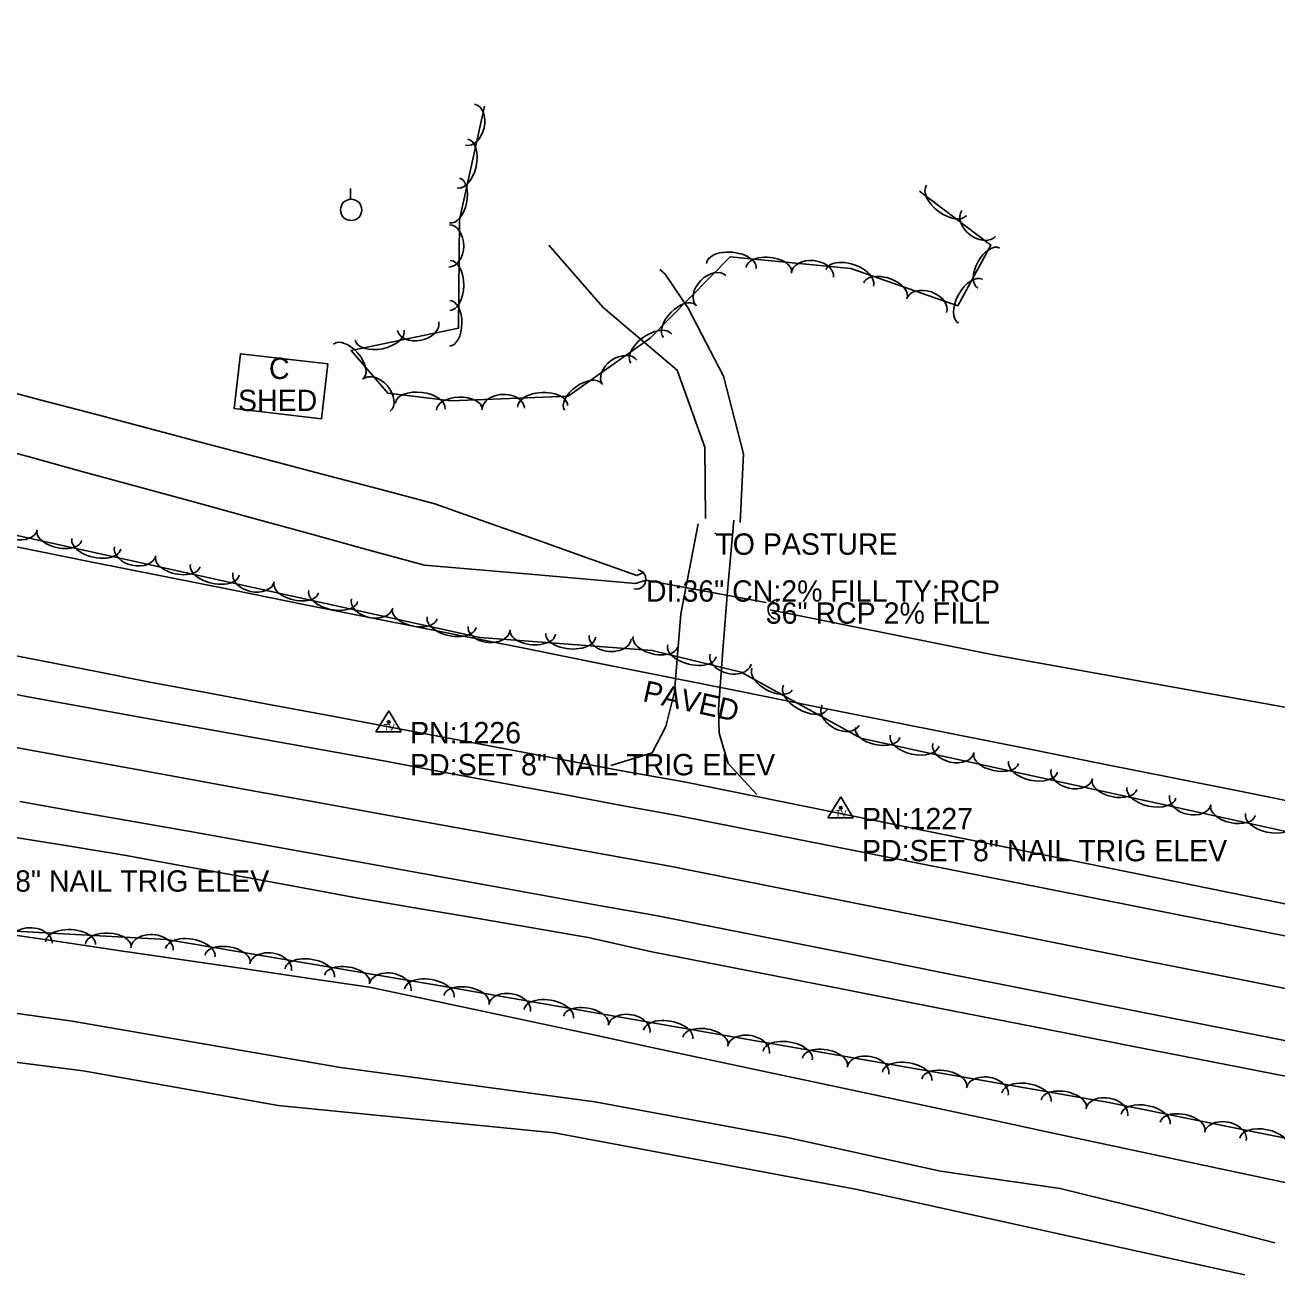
# Model space of a CAD drawing. Extents: x 1441650 to 1491889, y 345904 to 358319.
# Drawn here: x 1468846.5 to 1469139.9, y 349033.5 to 349326.3 of the extents above; entities that cross this region are included whole.
import ezdxf

# ---------------------------------------------------------------- set-up
doc = ezdxf.new("R2010")
doc.units = 0
for name, color, linetype in [('S_BUILDING', 7, 'Continuous'), ('S_BUILDING_ANNOT', 7, 'Continuous'), ('S_CROSS_DRAIN', 7, 'Continuous'), ('S_CROSS_DRAIN_ANNOT', 7, 'Continuous'), ('S_DITCHLINE', 7, 'Continuous'), ('S_DRG_PT_SYM', 7, 'Continuous'), ('S_EDGE_PAVEMENT', 7, 'Continuous'), ('S_MSC_PT_SYM', 7, 'Continuous'), ('S_PARKING', 7, 'Continuous'), ('S_PARKING_ANNOT', 7, 'Continuous'), ('S_PAVEMENT_CROWN', 7, 'Continuous'), ('S_SECONDARY_CTL', 7, 'Continuous'), ('S_SECONDARY_CTL_ANNOT', 7, 'Continuous'), ('S_SHOULDER', 7, 'Continuous'), ('S_STREAM', 7, 'Continuous'), ('S_SURVEY_TEXT_ANNOT', 7, 'Continuous'), ('S_TREE', 7, 'Continuous'), ('S_UTILITY_POLE', 7, 'Continuous')]:
    doc.layers.add(name, color=color, linetype=linetype)

msp = doc.modelspace()

# ---------------------------------------------------------------- linework, layer by layer
at = {"layer": 'S_BUILDING'}
msp.add_lwpolyline([(1468917.47, 349246.96), (1468896.96, 349249.34), (1468895.46, 349236.48), (1468915.97, 349234.09)], close=True, dxfattribs=at)
at = {"layer": 'S_CROSS_DRAIN'}
msp.add_line((1468992.02, 349196.24), (1469020.1, 349191.07), dxfattribs=at)
for centre, start, end in [((1468989.7, 349196.45), 257.2005, 77.5297), ((1469022.96, 349189.38), 78.5765, 258.9057)]:
    msp.add_arc(centre, 2.3, start, end, dxfattribs=at)
at = {"layer": 'S_DITCHLINE'}
for points in [[(1468836.72, 349242.02), (1468849.95, 349238.54), (1468863.17, 349235.06), (1468876.4, 349231.58), (1468889.63, 349228.1), (1468902.86, 349224.62), (1468916.09, 349221.14), (1468929.31, 349217.66), (1468942.54, 349214.18), (1468954.38, 349209.97), (1468966.21, 349205.77), (1468978.04, 349201.56), (1468989.88, 349197.36), (1468991.46, 349198.1)], [(1468834.17, 349228.8), (1468847.41, 349225.17), (1468860.65, 349221.54), (1468873.89, 349217.91), (1468887.13, 349214.28), (1468900.37, 349210.66), (1468913.61, 349207.03), (1468926.85, 349203.4), (1468940.09, 349199.77), (1468964.84, 349197.65), (1468989.6, 349195.52), (1468991.97, 349196.3)]]:
    msp.add_lwpolyline(points, dxfattribs=at)
at = {"layer": 'S_DRG_PT_SYM'}
for points in [[(1468992.02, 349196.24), (1468992.02, 349196.29), (1468992.02, 349196.24), (1468991.97, 349196.24), (1468992.02, 349196.24), (1468992.02, 349196.19), (1468992.02, 349196.24), (1468992.07, 349196.24)], [(1469020.1, 349191.07), (1469020.1, 349191.12), (1469020.1, 349191.07), (1469020.05, 349191.07), (1469020.1, 349191.07), (1469020.1, 349191.02), (1469020.1, 349191.07), (1469020.15, 349191.07)]]:
    msp.add_lwpolyline(points, dxfattribs=at)
at = {"layer": 'S_EDGE_PAVEMENT'}
for points in [[(1468983.78, 349152.83), (1468993.49, 349155.83), (1468996.68, 349161.99), (1468998.71, 349170.11), (1469000.21, 349188.35), (1469004.25, 349209.44)], [(1469012.59, 349210.33), (1469011.1, 349193.66), (1469010.05, 349179.86), (1469009.01, 349166.06), (1469009.17, 349160.45), (1469011.3, 349153.29), (1469018, 349146.03)], [(1468835.95, 349171.03), (1468848.44, 349168.74), (1468860.92, 349166.46), (1468873.4, 349164.17), (1468887.79, 349161.59), (1468902.18, 349159.01), (1468916.57, 349156.43), (1468930.96, 349153.85), (1468944.9, 349151.24), (1468958.84, 349148.64), (1468972.78, 349146.03), (1468986.72, 349143.43), (1468999.37, 349141.12), (1469021.06, 349136.82), (1469042.76, 349132.52), (1469064.45, 349128.22), (1469086.14, 349123.92), (1469107.83, 349119.63), (1469129.52, 349115.33), (1469151.21, 349111.03)], [(1468845.23, 349144.38), (1468858.74, 349142.03), (1468872.25, 349139.69), (1468885.66, 349137.28), (1468899.08, 349134.86), (1468912.49, 349132.45), (1468925.9, 349130.04), (1468939.67, 349127.54), (1468953.44, 349125.04), (1468967.22, 349122.54), (1468980.99, 349120.04), (1468994.35, 349117.69), (1469016.81, 349113.23), (1469039.27, 349108.77), (1469061.73, 349104.3), (1469084.19, 349099.84), (1469106.65, 349095.37), (1469129.11, 349090.91), (1469151.57, 349086.45)]]:
    msp.add_lwpolyline(points, dxfattribs=at)
at = {"layer": 'S_MSC_PT_SYM'}
msp.add_lwpolyline([(1469008.28, 349207.23), (1469008.28, 349207.28), (1469008.28, 349207.23), (1469008.23, 349207.23), (1469008.28, 349207.23), (1469008.28, 349207.18), (1469008.28, 349207.23), (1469008.33, 349207.23)], dxfattribs=at)
at = {"layer": 'S_PARKING'}
for points in [[(1468969.25, 349274.74), (1468982.02, 349260.16), (1468999.35, 349245.51), (1469005.84, 349227.41), (1469005.97, 349210.72)], [(1469014.1, 349209.79), (1469014.86, 349225.87), (1469010.23, 349244.05), (1469001.94, 349259.98), (1468996.56, 349267.98), (1468995.31, 349269.04)]]:
    msp.add_lwpolyline(points, dxfattribs=at)
at = {"layer": 'S_PAVEMENT_CROWN'}
msp.add_lwpolyline([(1468834.41, 349158.88), (1468846.87, 349156.61), (1468859.33, 349154.34), (1468871.79, 349152.07), (1468886.26, 349149.43), (1468900.73, 349146.79), (1468915.2, 349144.15), (1468929.67, 349141.51), (1468943.09, 349139.1), (1468956.5, 349136.69), (1468969.91, 349134.28), (1468983.32, 349131.87), (1468997.61, 349129.26), (1469019.91, 349124.83), (1469042.22, 349120.4), (1469064.52, 349115.97), (1469086.83, 349111.54), (1469109.13, 349107.11), (1469131.43, 349102.68), (1469153.74, 349098.25)], dxfattribs=at)
at = {"layer": 'S_SECONDARY_CTL'}
for p, q in [((1468931.72, 349165.66), (1468928.71, 349160.71)), ((1468931.72, 349165.66), (1468934.67, 349160.71)), ((1468928.71, 349160.71), (1468934.67, 349160.71)), ((1469037.67, 349145.52), (1469034.66, 349140.57)), ((1469037.67, 349145.52), (1469040.62, 349140.57)), ((1469034.66, 349140.57), (1469040.62, 349140.57))]:
    msp.add_line(p, q, dxfattribs=at)
for centre, radius in [((1468931.72, 349163.05), 0.311), ((1468931.72, 349163.05), 0.183), ((1468931.72, 349163.05), 0.103), ((1469037.67, 349142.91), 0.311), ((1469037.67, 349142.91), 0.183), ((1469037.67, 349142.91), 0.103)]:
    msp.add_circle(centre, radius, dxfattribs=at)
at = {"layer": 'S_SHOULDER'}
for points in [[(1468838.28, 349179.75), (1468850.75, 349177.3), (1468863.22, 349174.84), (1468875.69, 349172.39), (1468889.69, 349169.78), (1468903.69, 349167.17), (1468917.69, 349164.56), (1468931.68, 349161.95), (1468945.35, 349159.36), (1468959.02, 349156.78), (1468972.69, 349154.19), (1468986.35, 349151.6), (1469001.4, 349148.91), (1469023.33, 349144.46), (1469045.27, 349140.01), (1469067.2, 349135.56), (1469089.13, 349131.12), (1469111.06, 349126.67), (1469132.99, 349122.22), (1469154.92, 349117.78)], [(1468843.76, 349136.09), (1468856.98, 349133.94), (1468870.2, 349131.78), (1468883.7, 349129.29), (1468897.2, 349126.81), (1468910.7, 349124.33), (1468924.2, 349121.84), (1468937.77, 349119.53), (1468951.35, 349117.21), (1468964.92, 349114.9), (1468978.49, 349112.58), (1468993.43, 349109.21), (1469015.85, 349104.81), (1469038.27, 349100.41), (1469060.68, 349096), (1469083.1, 349091.6), (1469105.51, 349087.2), (1469127.93, 349082.79), (1469150.34, 349078.39)]]:
    msp.add_lwpolyline(points, dxfattribs=at)
at = {"layer": 'S_STREAM'}
for points in [[(1469021.17, 349189.34), (1469073.53, 349178.79), (1469147, 349165.57), (1469200.03, 349154.67), (1469231.53, 349147.24), (1469260.18, 349150.39), (1469290.43, 349154.8), (1469300.78, 349157.39)], [(1468450.44, 349139.59), (1468491.96, 349134.66), (1468531.06, 349130.48), (1468604.42, 349119.73), (1468659.27, 349115.72), (1468706.48, 349110.21), (1468735.19, 349107.04), (1468790.22, 349101.59), (1468818.75, 349098.38), (1468845.23, 349094.67), (1468857.53, 349092.94), (1468920.39, 349082.11), (1468980.04, 349074.04), (1469024.79, 349065.78), (1469061.09, 349057.78), (1469089.1, 349053.71), (1469109.79, 349048.63), (1469139.43, 349040.99)], [(1469132.39, 349033.49), (1469041.55, 349053.5), (1468970.56, 349066.75), (1468905.8, 349073.19), (1468860.06, 349081.34), (1468818.28, 349086.64), (1468767.14, 349093.94), (1468736.33, 349092.99), (1468717.1, 349093.52), (1468671.22, 349102.54), (1468631.49, 349106.03), (1468573.2, 349117.36), (1468538.99, 349123.41), (1468481.06, 349128.41)]]:
    msp.add_lwpolyline(points, dxfattribs=at)
at = {"layer": 'S_TREE'}
for points in [[(1469179.49, 349129.16), (1469042.43, 349159.27), (1469014.34, 349174.71), (1468993.48, 349179.82), (1468953.05, 349182.83), (1468816.2, 349212.98), (1468681.5, 349240.56), (1468550.35, 349263.06), (1468448.36, 349280.38), (1468310.8, 349303.5), (1468178.84, 349322.2), (1468145.43, 349326.34)], [(1468954.15, 349307.33), (1468948.33, 349280.74), (1468948.09, 349255.33), (1468922.88, 349250.12), (1468931.52, 349240.12), (1468946.36, 349238.33), (1468973.8, 349239.36), (1468993, 349252.95), (1469011.74, 349272.05), (1469040.08, 349269.27), (1469065.12, 349260.58), (1469072.87, 349274.77), (1469056.14, 349287.44)], [(1468844.48, 349204.05), (1468861.42, 349200.67), (1468878.36, 349197.29), (1468895.3, 349193.91), (1468912.24, 349190.53), (1468929.18, 349187.15), (1468946.12, 349183.77), (1468963.06, 349180.39), (1468979.99, 349177.01), (1468996.93, 349173.63), (1469013.87, 349170.25), (1469030.81, 349166.87), (1469047.75, 349163.49), (1469064.69, 349160.1), (1469081.63, 349156.72), (1469098.57, 349153.34), (1469115.51, 349149.96), (1469132.45, 349146.58), (1469149.39, 349143.2)], [(1468844.48, 349204.05), (1468861.42, 349200.67), (1468878.36, 349197.29), (1468895.3, 349193.91), (1468912.24, 349190.53), (1468929.18, 349187.15), (1468946.12, 349183.77), (1468963.06, 349180.39), (1468980, 349177.01), (1468996.94, 349173.63), (1469013.87, 349170.25), (1469030.81, 349166.87), (1469047.75, 349163.49), (1469064.69, 349160.1), (1469081.63, 349156.72), (1469098.57, 349153.34), (1469115.51, 349149.96), (1469132.45, 349146.58), (1469149.39, 349143.2)], [(1468279.36, 349186.14), (1468388.08, 349169.91), (1468491.33, 349158.18), (1468551.1, 349152.96), (1468651.66, 349136.73), (1468740.58, 349128.86), (1468829.88, 349114.83), (1468879.6, 349112.06), (1468945.74, 349100.93), (1469100.54, 349073.9), (1469240.09, 349045.67)], [(1468839.69, 349113.71), (1468854.28, 349111.58), (1468868.87, 349109.45), (1468883.46, 349107.32), (1468898.05, 349105.19), (1468912.64, 349103.06), (1468927.23, 349100.93), (1468940.46, 349098.11), (1468953.69, 349095.28), (1468966.92, 349092.46), (1468980.15, 349089.64), (1468993.37, 349086.81), (1469006.6, 349083.99), (1469019.83, 349081.17), (1469033.06, 349078.34), (1469046.28, 349075.52), (1469059.51, 349072.7), (1469072.74, 349069.87), (1469085.97, 349067.05), (1469099.2, 349064.23), (1469112.42, 349061.4), (1469125.65, 349058.58), (1469138.88, 349055.76), (1469152.11, 349052.94)], [(1468839.69, 349113.71), (1468854.28, 349111.58), (1468868.87, 349109.45), (1468883.46, 349107.32), (1468898.05, 349105.19), (1468912.64, 349103.06), (1468927.23, 349100.93), (1468940.46, 349098.11), (1468953.69, 349095.28), (1468966.92, 349092.46), (1468980.15, 349089.64), (1468993.37, 349086.81), (1469006.6, 349083.99), (1469019.83, 349081.17), (1469033.06, 349078.34), (1469046.28, 349075.52), (1469059.51, 349072.7), (1469072.74, 349069.87), (1469085.97, 349067.05), (1469099.2, 349064.23), (1469112.42, 349061.4), (1469125.65, 349058.58), (1469138.88, 349055.76), (1469152.11, 349052.93)]]:
    msp.add_lwpolyline(points, dxfattribs=at)
for centre, major_axis, ratio, start_param, end_param in [((1468950.77, 349303), (1.06, 4.84), 0.685258, 3.141593, 6.283185), ((1468949.04, 349293.9), (1.26, 5.73), 0.550037, 3.141593, 6.283185), ((1468947.14, 349285.24), (1.14, 5.22), 0.540657, 3.141593, 6.283185), ((1469062.5, 349285.28), (4.68, -3.54), 0.550079, 3.141593, 6.283185), ((1469070.04, 349279.9), (3.95, -2.99), 0.685309, 3.141593, 6.283185), ((1468945.89, 349274.6), (0.05, 4.96), 0.685266, 3.141593, 6.283185), ((1469072.36, 349269.41), (-2.56, -4.69), 0.540654, 3.141593, 6.283185), ((1468946.06, 349265.34), (0.05, 5.87), 0.550044, 3.141593, 6.283185), ((1469012.02, 349269.89), (-5.84, 0.57), 0.550179, 3.141514, 6.283107), ((1469020.84, 349269.02), (-5.32, 0.52), 0.540797, 3.141516, 6.283109), ((1469031.06, 349267.76), (-4.93, 0.48), 0.685434, 3.141464, 6.283056), ((1469039.79, 349267.13), (-5.54, 1.93), 0.550078, 3.141592, 6.283185), ((1469007.3, 349264.12), (-3.47, -3.54), 0.685257, 3.141593, 6.283185), ((1469048.17, 349264.22), (-5.05, 1.75), 0.540698, 3.141592, 6.283185), ((1469068.11, 349261.62), (-2.81, -5.15), 0.550033, 3.141593, 6.283185), ((1469057.81, 349260.59), (-4.68, 1.63), 0.685309, 3.141592, 6.283184), ((1468945.98, 349256.47), (0.05, 5.35), 0.540664, 3.141593, 6.283185), ((1468999.9, 349256.94), (-3.74, -3.82), 0.540657, 3.141593, 6.283185), ((1468938.61, 349255.81), (4.85, 1), 0.685287, 3.141593, 6.283185), ((1468929.6, 349253.68), (5.75, 1.19), 0.55006, 3.141593, 6.283185), ((1468993.26, 349250.53), (-4.79, -3.39), 0.550043, 3.141583, 6.283176), ((1468922.29, 349247.55), (-3.49, 4.05), 0.540694, 3.141593, 6.283185), ((1468985.85, 349244.97), (-4.04, -2.86), 0.685265, 3.141578, 6.28317), ((1468928.83, 349239.59), (-3.24, 3.75), 0.685304, 3.141593, 6.283185), ((1468977.29, 349239.23), (-4.36, -3.09), 0.540663, 3.141584, 6.283176), ((1468939.11, 349237.07), (-5.83, 0.7), 0.550133, 3.141537, 6.283129), ((1468948.26, 349236.28), (-5.34, -0.2), 0.540884, 3.141456, 6.283048), ((1468958.56, 349236.4), (-4.95, -0.19), 0.685545, 3.141361, 6.282954), ((1468967.8, 349237.01), (-5.86, -0.22), 0.550268, 3.141451, 6.283044), ((1468844.51, 349209.17), (4.84, -1.07), 0.680678, 3.141493, 6.283085), ((1468854.51, 349206.7), (5.22, -1.15), 0.537044, 3.141533, 6.283126), ((1468863.17, 349204.79), (5.73, -1.26), 0.546361, 3.141531, 6.283124), ((1468872.27, 349203.05), (4.84, -1.07), 0.680678, 3.141493, 6.283085), ((1468882.28, 349200.58), (5.22, -1.15), 0.537044, 3.141533, 6.283126), ((1468890.94, 349198.68), (5.73, -1.26), 0.546361, 3.141531, 6.283124), ((1468900.03, 349196.94), (4.84, -1.07), 0.680678, 3.141493, 6.283085), ((1468910.04, 349194.47), (5.22, -1.15), 0.537044, 3.141533, 6.283126), ((1468918.7, 349192.56), (5.73, -1.26), 0.546361, 3.141531, 6.283124), ((1468927.8, 349190.82), (4.84, -1.07), 0.680678, 3.141493, 6.283085), ((1468937.8, 349188.35), (5.22, -1.15), 0.537044, 3.141533, 6.283126), ((1468946.46, 349186.44), (5.73, -1.26), 0.546361, 3.141531, 6.283124), ((1468955.27, 349185.04), (4.94, -0.36), 0.680894, 3.138295, 6.279888), ((1468965.52, 349184.02), (5.33, -0.39), 0.537216, 3.139631, 6.281224), ((1468974.36, 349183.36), (5.85, -0.43), 0.546536, 3.139568, 6.281161), ((1468983.61, 349182.93), (4.94, -0.36), 0.680894, 3.138295, 6.279888), ((1468994.21, 349181.81), (5.19, -1.26), 0.537456, 3.138128, 6.279721), ((1469002.81, 349179.7), (5.7, -1.38), 0.54678, 3.138017, 6.27961), ((1469011.86, 349177.75), (4.81, -1.16), 0.681194, 3.135766, 6.277359), ((1469021.63, 349173.11), (4.69, -2.57), 0.537389, 3.141427, 6.28302), ((1469029.4, 349168.84), (5.14, -2.83), 0.546712, 3.141422, 6.283015), ((1469037.64, 349164.61), (4.34, -2.39), 0.681115, 3.141315, 6.282907), ((1469046.33, 349160.57), (5.22, -1.15), 0.537044, 3.141593, 6.283185), ((1469054.99, 349158.67), (5.73, -1.26), 0.546361, 3.141593, 6.283185), ((1469064.09, 349156.93), (4.84, -1.06), 0.680678, 3.141593, 6.283185), ((1469074.1, 349154.47), (5.22, -1.15), 0.537044, 3.141593, 6.283185), ((1469082.76, 349152.57), (5.73, -1.26), 0.546361, 3.141593, 6.283185), ((1469091.86, 349150.83), (4.84, -1.06), 0.680678, 3.141593, 6.283185), ((1469101.86, 349148.37), (5.22, -1.15), 0.537044, 3.141593, 6.283185), ((1469110.52, 349146.47), (5.73, -1.26), 0.546361, 3.141593, 6.283185), ((1469119.62, 349144.73), (4.84, -1.06), 0.680678, 3.141593, 6.283185), ((1469129.63, 349142.27), (5.22, -1.15), 0.537044, 3.141593, 6.283185), ((1469138.29, 349140.36), (5.73, -1.26), 0.546361, 3.141593, 6.283185), ((1468847.86, 349111.47), (-4.95, 0.27), 0.679772, 3.139614, 6.281207), ((1468857.12, 349111.21), (-5.86, 0.32), 0.545634, 3.140376, 6.281969), ((1468865.97, 349110.72), (-5.34, 0.29), 0.53633, 3.140414, 6.282006), ((1468876.24, 349109.88), (-4.95, 0.27), 0.679772, 3.139614, 6.281207), ((1468885.19, 349108.99), (-5.79, 0.97), 0.545781, 3.139135, 6.280728), ((1468893.93, 349107.52), (-5.27, 0.88), 0.536474, 3.139211, 6.280804), ((1468904.04, 349105.55), (-4.89, 0.81), 0.679953, 3.137595, 6.279188), ((1468913.21, 349104.27), (-5.79, 0.97), 0.545781, 3.139135, 6.280728), ((1468921.96, 349102.8), (-5.27, 0.88), 0.536474, 3.139211, 6.280804), ((1468932.07, 349100.84), (-4.89, 0.81), 0.679953, 3.137595, 6.279188), ((1468941.24, 349099.55), (-5.79, 0.97), 0.545781, 3.139135, 6.280728), ((1468949.97, 349098.06), (-5.27, 0.92), 0.536372, 3.140224, 6.281817), ((1468960.07, 349096.03), (-4.88, 0.84), 0.679825, 3.139295, 6.280888), ((1468969.23, 349094.69), (-5.78, 1), 0.545677, 3.14018, 6.281773), ((1468977.97, 349093.17), (-5.27, 0.92), 0.536372, 3.140224, 6.281817), ((1468988.07, 349091.14), (-4.88, 0.84), 0.679825, 3.139295, 6.280888), ((1468997.24, 349089.8), (-5.78, 1), 0.545677, 3.14018, 6.281773), ((1469005.97, 349088.28), (-5.27, 0.92), 0.536372, 3.140224, 6.281817), ((1469016.07, 349086.25), (-4.88, 0.84), 0.679825, 3.139295, 6.280888), ((1469025.24, 349084.91), (-5.78, 1), 0.545677, 3.14018, 6.281773), ((1469033.97, 349083.39), (-5.27, 0.92), 0.536372, 3.140224, 6.281817), ((1469044.07, 349081.36), (-4.88, 0.84), 0.679825, 3.139295, 6.280888), ((1469053.24, 349080.02), (-5.78, 1), 0.545677, 3.14018, 6.281773), ((1469061.97, 349078.5), (-5.27, 0.92), 0.536372, 3.140224, 6.281817), ((1469072.07, 349076.47), (-4.88, 0.84), 0.679825, 3.139295, 6.280888), ((1469081.24, 349075.13), (-5.78, 1), 0.545677, 3.14018, 6.281773), ((1469089.97, 349073.61), (-5.27, 0.92), 0.536372, 3.140224, 6.281817), ((1469100.08, 349071.58), (-4.88, 0.84), 0.679825, 3.139295, 6.280888), ((1469109.14, 349070.01), (-5.75, 1.16), 0.54565, 3.141225, 6.282817), ((1469117.83, 349068.25), (-5.24, 1.06), 0.536345, 3.141236, 6.282829), ((1469127.88, 349065.96), (-4.86, 0.98), 0.679792, 3.140994, 6.282587), ((1469137.01, 349064.38), (-5.75, 1.16), 0.54565, 3.141225, 6.282817)]:
    msp.add_ellipse(centre, major_axis=major_axis, ratio=ratio, start_param=start_param, end_param=end_param, dxfattribs=at)
at = {"layer": 'S_UTILITY_POLE'}
msp.add_line((1468922.77, 349285.56), (1468922.77, 349288.04), dxfattribs=at)
msp.add_circle((1468922.91, 349283.04), 2.5, dxfattribs=at)

# ---------------------------------------------------------------- texts
at = {"layer": 'S_BUILDING_ANNOT'}
for s, p in [('C', (1468903.64, 349243.4)), ('SHED', (1468896.38, 349235.9))]:
    msp.add_text(s, height=5, dxfattribs=at).set_placement(p)
at = {"layer": 'S_CROSS_DRAIN_ANNOT'}
for s, p in [('DI:36" CN:2% FILL TY:RCP', (1468992.02, 349191.24)), ('36" RCP 2% FILL', (1469020.1, 349186.07))]:
    msp.add_text(s, height=5, dxfattribs=at).set_placement(p)
at = {"layer": 'S_PARKING_ANNOT'}
msp.add_text('PAVED', height=5, rotation=347.576, dxfattribs=at).set_placement((1468991.04, 349167.95))
at = {"layer": 'S_SECONDARY_CTL'}
for p in [(1468930.52, 349161.04), (1469036.47, 349140.9)]:
    msp.add_text('TV', height=1.5, rotation=360, dxfattribs=at).set_placement(p)
at = {"layer": 'S_SECONDARY_CTL_ANNOT'}
for s, p in [('PN:1226', (1468936.72, 349158.05)), ('PD:SET 8" NAIL TRIG ELEV', (1468936.72, 349150.55)), ('PN:1227', (1469042.67, 349137.91)), ('PD:SET 8" NAIL TRIG ELEV', (1469042.67, 349130.41)), ('PD:SET 8" NAIL TRIG ELEV', (1468818.1, 349123.29))]:
    msp.add_text(s, height=5, dxfattribs=at).set_placement(p)
at = {"layer": 'S_SURVEY_TEXT_ANNOT'}
msp.add_text('TO PASTURE', height=5, dxfattribs=at).set_placement((1469008.28, 349202.23))

doc.saveas('drawing.dxf')
